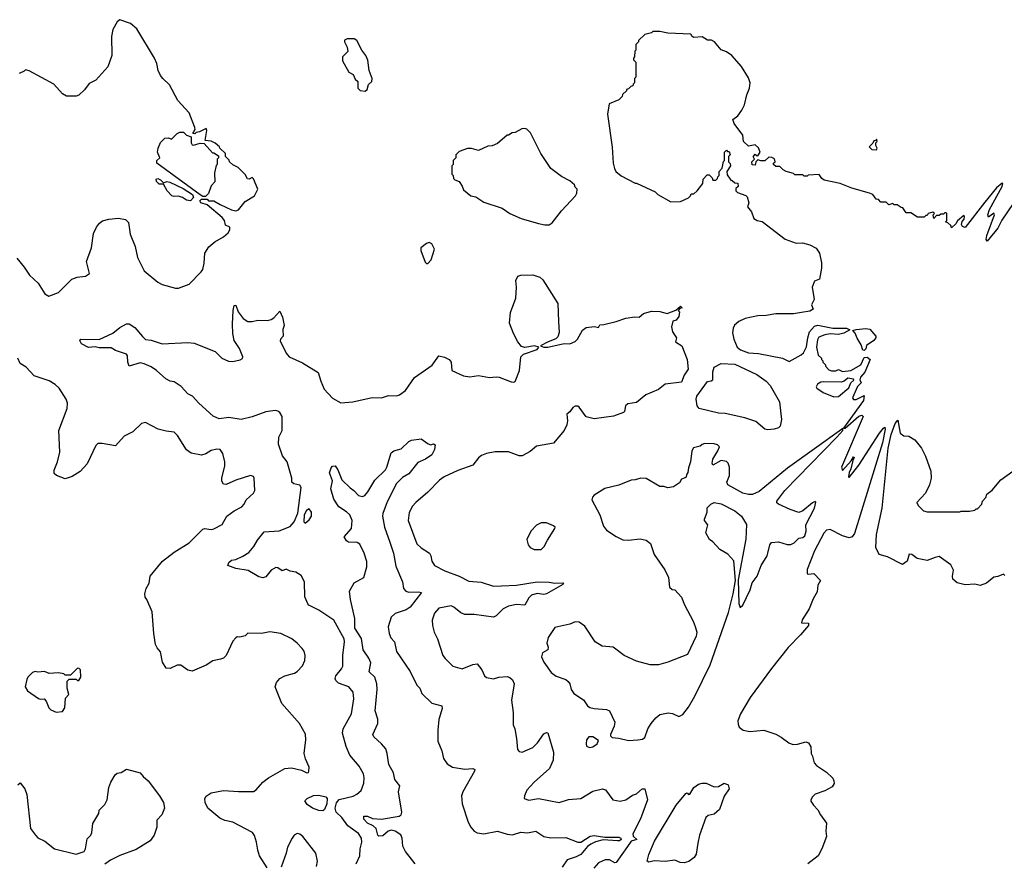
# Model space of a CAD drawing. Extents: x 2220333 to 2384341, y 721037 to 894043.
# Tile 271 of 325: x 2330491 to 2337711, y 823469 to 829658. Entities that reach past the tile are written whole.
import ezdxf

# ---------------------------------------------------------------- set-up
doc = ezdxf.new("R2010")
doc.units = 0

msp = doc.modelspace()

# ---------------------------------------------------------------- linework, layer by layer
at = {"layer": '0CON10XD'}
for points in [[(2330469.3, 827909.3), (2330525, 827842), (2330563.6, 827783.6), (2330626, 827725), (2330675, 827646.7), (2330705, 827628.8), (2330775, 827657.5), (2330872.5, 827755), (2330911.7, 827768.3), (2330975, 827776.7), (2331002.5, 827795), (2330982.2, 827885), (2331016.9, 827985), (2331031.5, 828088.5), (2331053.3, 828135), (2331075.3, 828164.7), (2331098.7, 828181.3), (2331144.6, 828194.6), (2331215, 828202.1), (2331268.3, 828191.7), (2331289.2, 828169.2), (2331300.8, 828085), (2331339.1, 827995), (2331355, 827914), (2331405, 827814.2), (2331505, 827731.2), (2331535, 827716.2), (2331635, 827687.5), (2331655, 827687.5), (2331735, 827716.7), (2331822.7, 827807.3), (2331834.1, 827825.9), (2331845, 827872.5), (2331850, 827945), (2331877.5, 827992.5), (2331921.2, 828028.8), (2331986.2, 828065), (2332020, 828095), (2332032.5, 828115), (2332032.5, 828135), (2332001.2, 828151.2), (2331992.5, 828185), (2331975, 828207.5), (2331865, 828300), (2331820, 828315), (2331811.7, 828328.3), (2331825, 828340), (2331865, 828340), (2331875, 828330), (2331915, 828330), (2331960.7, 828300.7), (2332045, 828262.5), (2332075, 828254.4), (2332095, 828262), (2332145.8, 828324.2), (2332213.6, 828366.4), (2332236.7, 828415), (2332205, 828490), (2332195, 828500), (2332175, 828487.5), (2332160.7, 828490.7), (2332145, 828522.5), (2332093, 828573), (2332053, 828593), (2332030, 828615), (2332028.3, 828628.3), (2332000, 828655), (2332000, 828675), (2331960, 828715), (2331957.5, 828725), (2331925, 828752.5), (2331895, 828767.5), (2331851.7, 828771.7), (2331863.8, 828845), (2331859.3, 828859.3), (2331810, 828835), (2331785, 828830), (2331775, 828820), (2331761.7, 828821.7), (2331777, 828853), (2331776.4, 828866.4), (2331733.8, 828975), (2331651.2, 829065), (2331590.5, 829180.5), (2331540, 829225), (2331525, 829247.5), (2331506.7, 829285), (2331496.2, 829335), (2331480, 829375), (2331349.7, 829589.7), (2331305, 829630), (2331225, 829657.5), (2331205, 829642.5), (2331174.2, 829585.8), (2331164, 829535), (2331165.9, 829394.1), (2331137.7, 829312.3), (2331048.8, 829215), (2331000.5, 829189.5), (2330967.7, 829142.3), (2330925, 829103.3), (2330905, 829097.5), (2330835, 829097.5), (2330805, 829112.5), (2330742.5, 829185), (2330561.7, 829281.7), (2330535, 829290), (2330525, 829280), (2330486.2, 829263.8)], [(2337819, 828371), (2337694.2, 828185.8), (2337665, 828128), (2337585, 828033.8), (2337577.5, 828045), (2337582.5, 828075), (2337640, 828225), (2337635, 828237.5), (2337595, 828210), (2337590, 828225), (2337604, 828265), (2337696.2, 828435), (2337700, 828455), (2337695, 828457.5), (2337655, 828423.8), (2337569.8, 828320.2), (2337425, 828133.3), (2337405, 828140), (2337396.7, 828155), (2337403, 828177), (2337417.5, 828195), (2337420, 828215), (2337415, 828220), (2337367, 828183), (2337355, 828160), (2337325, 828130), (2337318.3, 828148.3), (2337298.3, 828168.3), (2337280, 828175), (2337290, 828185), (2337290, 828235), (2337285, 828240), (2337275, 828240), (2337265, 828230), (2337245, 828230), (2337235, 828220), (2337215, 828220), (2337195, 828200), (2337190, 828225), (2337200, 828235), (2337186.7, 828246.7), (2337153.9, 828236.1), (2337145, 828220), (2337135, 828220), (2337125, 828210), (2337075, 828210), (2337025, 828240), (2336991.7, 828241.7), (2336968.3, 828278.3), (2336955, 828280), (2336925, 828300), (2336905, 828300), (2336895, 828310), (2336865, 828300), (2336845, 828320), (2336805, 828320), (2336788.3, 828338.3), (2336771.7, 828341.7), (2336747.5, 828375), (2336722.5, 828385), (2336592.9, 828422.9), (2336507.5, 828455), (2336390.5, 828480.5), (2336373.6, 828493.6), (2336355, 828522.5), (2336272.5, 828517.5), (2336265, 828510), (2336245, 828510), (2336235, 828520), (2336175, 828520), (2336165, 828530), (2336113, 828543), (2336090, 828555), (2336065, 828580), (2336035, 828580), (2336020, 828595), (2336020, 828605), (2336030, 828615), (2336027, 828637), (2336007, 828647), (2335985, 828650), (2335955, 828622.5), (2335925, 828622.5), (2335905, 828630), (2335890, 828615), (2335885, 828590), (2335863, 828593), (2335860, 828615), (2335880, 828635), (2335870, 828655), (2335875, 828660), (2335885, 828670), (2335891.7, 828661.7), (2335905, 828660), (2335920, 828685), (2335908.3, 828718.3), (2335885, 828740), (2335835, 828730), (2335800, 828765), (2335795, 828810), (2335730, 828895), (2335720, 828925), (2335758.3, 828951.7), (2335787, 828993), (2335806.4, 829033.6), (2335823.6, 829106.4), (2335842.5, 829155), (2335846.7, 829195), (2335835, 829230), (2335784.1, 829314.1), (2335713.3, 829395), (2335675, 829422.5), (2335635, 829437.5), (2335585.9, 829495.9), (2335565, 829507.5), (2335535, 829507.5), (2335495, 829532.5), (2335435, 829527.5), (2335423.6, 829533.6), (2335411.7, 829551.7), (2335245, 829557.5), (2335185, 829570), (2335135, 829570), (2335125, 829560), (2335075, 829550), (2335030, 829505), (2335030, 829495), (2335010, 829475), (2335010, 829435), (2335003, 829427), (2335000, 829385), (2334992.5, 829375), (2334993, 829363), (2335010, 829345), (2335010, 829235), (2335000, 829225), (2335000, 829195), (2334990, 829185), (2334988.3, 829171.7), (2334971.7, 829168.3), (2334955, 829150), (2334940, 829145), (2334940, 829135), (2334911.7, 829108.3), (2334910, 829095), (2334885, 829070), (2334815, 829040), (2334802.5, 828965), (2334836.4, 828723.6), (2334843.3, 828605), (2334852.5, 828565), (2334863.6, 828543.6), (2334903, 828513), (2335005, 828457.5), (2335015, 828457.5), (2335150, 828395), (2335170, 828375), (2335265, 828322.5), (2335337, 828323), (2335395, 828350), (2335410, 828365), (2335415, 828380), (2335435, 828380), (2335458.3, 828401.7), (2335500, 828455), (2335503, 828487), (2335531.7, 828518.3), (2335548.3, 828518.3), (2335568.3, 828498.3), (2335575, 828480), (2335595, 828480), (2335608.3, 828491.7), (2335610, 828505), (2335620, 828515), (2335620, 828545), (2335641.7, 828568.3), (2335653, 828617), (2335660, 828625), (2335660, 828685), (2335675, 828700), (2335681.7, 828691.7), (2335695, 828690), (2335700, 828665), (2335690, 828655), (2335690, 828615), (2335701.7, 828601.7), (2335702.5, 828585), (2335677.5, 828545), (2335678.3, 828518.3), (2335705, 828480), (2335717, 828477), (2335735, 828460), (2335758.3, 828458.3), (2335760, 828435), (2335741.7, 828418.3), (2335741.7, 828401.7), (2335755, 828390), (2335817, 828367), (2335827, 828357), (2335837.5, 828315), (2335827.5, 828285), (2335857, 828247), (2335875, 828200), (2335900, 828185), (2335936.1, 828176.1), (2336105, 828047.5), (2336185, 828018.8), (2336230.7, 828020.7), (2336285, 828006.7), (2336331.7, 827981.7), (2336356.7, 827945), (2336370, 827875), (2336370, 827835), (2336356.7, 827755), (2336320.7, 827739.3), (2336302.5, 827695), (2336316.7, 827605), (2336297.5, 827565), (2336310, 827535), (2336285, 827518.8), (2336225, 827508.8), (2336165, 827498.8), (2336035, 827498.8), (2335965, 827486.7), (2335905, 827486.2), (2335810, 827465), (2335765, 827442.5), (2335733.9, 827416.1), (2335723.8, 827395), (2335718.8, 827361.2), (2335727.1, 827315), (2335752.9, 827255), (2335776.3, 827236.3), (2335835.6, 827214.4), (2335908, 827208), (2336085, 827174), (2336135, 827150), (2336221.7, 827198.3), (2336238.6, 827215), (2336261.5, 827258.5), (2336270, 827325), (2336282.3, 827367.7), (2336320.3, 827409.7), (2336345, 827415.7), (2336455, 827396), (2336555, 827395.8), (2336578.3, 827381.7), (2336535, 827357.5), (2336495, 827347.5), (2336435, 827353.3), (2336395, 827346.7), (2336350.7, 827329.3), (2336341.7, 827308.3), (2336333.8, 827255), (2336346.7, 827196.7), (2336370, 827175), (2336370, 827165), (2336380, 827155), (2336380, 827145), (2336400, 827125), (2336400, 827115), (2336425, 827090), (2336445, 827082.5), (2336475, 827082.5), (2336495, 827092.5), (2336525, 827077.5), (2336585, 827083.8), (2336660, 827125), (2336685, 827180), (2336705, 827182.5), (2336726.7, 827165), (2336688.3, 827071.7), (2336657.5, 827035), (2336652.5, 827015), (2336662.5, 826995), (2336633.9, 826966.1), (2336597.5, 826885), (2336605, 826872.5), (2336625, 826872.5), (2336685, 826900), (2336680, 826865), (2336531.7, 826661.7), (2336545, 826662.5), (2336645, 826748.8), (2336666.7, 826756.7), (2336676.2, 826746.2), (2336517.5, 826375), (2336525, 826350), (2336588.3, 826421.7), (2336605, 826450), (2336610, 826445), (2336600, 826425), (2336586.4, 826363.6), (2336573.3, 826335), (2336570, 826305), (2336575, 826300), (2336645, 826390), (2336795.8, 826625), (2336825, 826662.5), (2336835, 826667.5), (2336838.8, 826655), (2336817.5, 826552.5), (2336612.1, 825887.9), (2336596.5, 825863.5), (2336575, 825857.6), (2336525, 825872.2), (2336435, 825917.4), (2336407.8, 825912.2), (2336388.2, 825891.8), (2336318.4, 825761.6), (2336264.6, 825624.6), (2336265, 825593.8), (2336275, 825590), (2336315.9, 825595.9), (2336362.5, 825545), (2336345, 825510), (2336339.5, 825460.5), (2336310.5, 825409.5), (2336279.4, 825335), (2336228, 825255), (2336225, 825232.5), (2336275, 825230), (2336275.6, 825215), (2336217.5, 825145), (2336126.9, 825053.1), (2336005, 824899), (2335848.7, 824685), (2335776.5, 824565)], [(2333025, 829132.5), (2333040, 829145), (2333048.3, 829181.7), (2333072.5, 829205), (2333076.2, 829225), (2333053.6, 829283.6), (2333045, 829360), (2333030, 829395), (2333000, 829435), (2332962.5, 829505), (2332945, 829516.7), (2332893.6, 829516.4), (2332873.6, 829506.4), (2332872.5, 829495), (2332892.5, 829455), (2332897.5, 829425), (2332858.8, 829385), (2332859.2, 829355), (2332905, 829273.3), (2332937.5, 829255), (2332951.7, 829221.7), (2332970, 829205), (2332970, 829155), (2332988.3, 829138.3), (2333025, 829132.5)], [(2331855, 828360), (2331835, 828360), (2331815, 828372.5), (2331498, 828605), (2331496.2, 828623.8), (2331520, 828645), (2331502.5, 828685), (2331507.5, 828715), (2331523.9, 828756.1), (2331555, 828787.5), (2331581.7, 828791.7), (2331605, 828780), (2331645, 828822.5), (2331665, 828832.5), (2331691.7, 828831.7), (2331715, 828810), (2331748.3, 828798.3), (2331747.5, 828755), (2331755, 828740), (2331765, 828737.5), (2331815, 828752.5), (2331845, 828750), (2331905, 828680), (2331915, 828680), (2331948.3, 828658.3), (2331950, 828645), (2331940, 828635), (2331940, 828595), (2331933, 828587), (2331920, 828535), (2331921.7, 828468.3), (2331895, 828440), (2331876.7, 828383.3), (2331855, 828360)], [(2334341.7, 828151.7), (2334375, 828153.3), (2334395, 828167.5), (2334463.8, 828255), (2334567.5, 828365), (2334577.5, 828385), (2334580, 828415), (2334565, 828430), (2334560, 828445), (2334526.1, 828476.1), (2334465, 828506.7), (2334386.1, 828566.1), (2334313.3, 828675), (2334237, 828827), (2334210, 828855), (2334195, 828860), (2334173, 828857), (2334125, 828830), (2334103, 828827), (2334075, 828810), (2334065, 828810), (2333995, 828750), (2333957, 828733), (2333925, 828730), (2333855, 828697.5), (2333805, 828712.5), (2333775, 828712.5), (2333715, 828690), (2333690, 828665), (2333690, 828645), (2333670, 828625), (2333670, 828595), (2333660, 828585), (2333660, 828525), (2333670, 828515), (2333671.7, 828491.7), (2333681.7, 828481.7), (2333715, 828470), (2333736.7, 828436.7), (2333745, 828410), (2333800, 828365), (2333835, 828357.5), (2333895, 828320), (2334030, 828275), (2334086.4, 828236.4), (2334168.3, 828198.3), (2334295, 828163.3), (2334341.7, 828151.7)], [(2336775, 828704), (2336780, 828715), (2336770, 828735), (2336770, 828755), (2336780, 828765), (2336775, 828780), (2336768.3, 828771.7), (2336755, 828770), (2336748.3, 828751.7), (2336720, 828725), (2336740, 828705), (2336775, 828704)], [(2331745, 828330), (2331715, 828333.3), (2331685, 828352.5), (2331655, 828362.5), (2331625, 828360), (2331606.4, 828366.4), (2331573.2, 828403.2), (2331545, 828450), (2331515, 828450), (2331495, 828470), (2331491.7, 828488.3), (2331505, 828492.5), (2331525, 828482.5), (2331545, 828460), (2331570.5, 828469.5), (2331592.5, 828465), (2331689.4, 828419.4), (2331757.5, 828375), (2331767, 828353), (2331745, 828330)], [(2333485, 827870), (2333507.5, 827895), (2333532.5, 827975), (2333513, 828013), (2333495, 828022.5), (2333473.9, 828016.1), (2333432.5, 827985), (2333433.3, 827965), (2333465, 827880), (2333475, 827870), (2333485, 827870)], [(2332958.2, 823465), (2332986, 823525), (2332988, 823575), (2333000.8, 823625), (2332998.2, 823655), (2332975, 823687.8), (2332897.5, 823745), (2332854.6, 823805), (2332811.6, 823845), (2332803.6, 823875), (2332815, 823913.6), (2332835, 823938.2), (2332937, 823963), (2332963.6, 823976.4), (2332995.5, 824004.5), (2333015, 824057.5), (2333017.5, 824097.5), (2333011.4, 824125), (2332981.2, 824181.2), (2332912.8, 824262.8), (2332885.6, 824325.6), (2332857.6, 824425), (2332864.1, 824455.9), (2332925.4, 824565), (2332941.1, 824675), (2332936.9, 824725), (2332905, 824764.3), (2332830.2, 824790.2), (2332810.7, 824809.3), (2332805.8, 824825), (2332810, 824845), (2332851.9, 824895), (2332860, 824915), (2332860.4, 824995), (2332873.4, 825093.4), (2332870.5, 825115), (2332795, 825253.5), (2332685, 825326.5), (2332612.7, 825362.7), (2332603.4, 825373.4), (2332582.9, 825425), (2332580, 825535), (2332555, 825581.2), (2332515, 825605.8), (2332475, 825612), (2332445, 825626), (2332415, 825616), (2332385, 825638), (2332368.8, 825638.8), (2332335, 825620), (2332295, 825571.2), (2332275, 825563.8), (2332245, 825571.2), (2332167, 825617), (2332075, 825633.1), (2332017.5, 825655), (2332023.8, 825675), (2332045, 825693.8), (2332075, 825698.6), (2332128.7, 825721.3), (2332171.3, 825748.7), (2332207.7, 825792.3), (2332235, 825838.8), (2332285, 825900), (2332395, 825908.1), (2332475, 825939.4), (2332503.8, 825975), (2332531.3, 826038.7), (2332555, 826226), (2332545, 826243.6), (2332502.6, 826252.6), (2332487.5, 826265), (2332486.7, 826295), (2332452.2, 826415), (2332417.6, 826457.6), (2332388.9, 826545), (2332390.5, 826595), (2332416.5, 826645), (2332415, 826747.5), (2332398, 826775), (2332385, 826785.6), (2332365, 826790.6), (2332295, 826780.9), (2332196.2, 826743.8), (2332115, 826725.9), (2332025, 826738.8), (2331955, 826728.9), (2331909.2, 826749.2), (2331804.2, 826844.2), (2331759.5, 826895), (2331723.7, 826913.7), (2331676.1, 826966.1), (2331625, 827001.9), (2331595, 827006.5), (2331563.4, 827023.4), (2331495.5, 827085), (2331455, 827111.8), (2331405, 827134.4), (2331375, 827139.6), (2331295, 827116.7), (2331284.2, 827145), (2331282.7, 827192.7), (2331273.3, 827205), (2331195, 827231.4), (2331161.4, 827251.4), (2331075, 827250.6), (2331045, 827257.5), (2330995, 827254.2), (2330945, 827280), (2330933.3, 827305), (2330940, 827315), (2331075, 827311.4), (2331175, 827358.6), (2331225, 827400), (2331275, 827427.5), (2331295, 827426.7), (2331335, 827400), (2331392.7, 827332.7), (2331415, 827311.2), (2331455, 827306.2), (2331535, 827280.8), (2331725, 827290), (2331770, 827285), (2331923.6, 827223.6), (2331974.5, 827174.5), (2332023, 827153), (2332055, 827150), (2332107.3, 827162.7), (2332125, 827172.5), (2332126.7, 827185), (2332102.5, 827245), (2332064.6, 827304.6), (2332054.4, 827355), (2332050.6, 827425), (2332056, 827525), (2332065, 827560), (2332075, 827562.5), (2332093.8, 827515), (2332130, 827465), (2332165, 827443.8), (2332196.1, 827443.9), (2332236.4, 827453.6), (2332305, 827451.2), (2332335, 827458.8), (2332355, 827470), (2332398.3, 827518.3), (2332418.8, 827475), (2332430, 827415), (2332421.2, 827385), (2332422.5, 827335), (2332403.8, 827315), (2332401.7, 827301.7), (2332445, 827212.5), (2332467.5, 827185), (2332565, 827140.6), (2332679.7, 827069.7), (2332698.6, 827005), (2332725, 826948), (2332785, 826882.5), (2332846.4, 826846.4), (2332935, 826853.8), (2333075, 826886), (2333145, 826884.2), (2333195, 826902), (2333255, 826899.2), (2333276.7, 826905), (2333321.3, 826938.7), (2333386.4, 827033.6), (2333516.5, 827123.5), (2333565, 827192.5), (2333606.7, 827183.3), (2333640.9, 827165), (2333656.4, 827145), (2333660, 827085), (2333746.7, 827045), (2333792.7, 827037.3), (2333855, 827047.5), (2333937, 827033), (2333985, 827038.8), (2334007.5, 827035), (2334095, 827000), (2334115, 826998), (2334125, 827004), (2334155.7, 827085), (2334165.8, 827185), (2334186, 827205), (2334285, 827238.8), (2334299.2, 827255), (2334265.2, 827265.2), (2334195, 827253.8), (2334170.2, 827260.2), (2334143.8, 827293.8), (2334111.5, 827355), (2334082.3, 827432.3), (2334090.1, 827509.9), (2334128.8, 827615), (2334134.8, 827695), (2334130, 827745), (2334143.9, 827775), (2334165, 827784), (2334255, 827786.8), (2334305, 827769.3), (2334328.3, 827748.3), (2334437.2, 827575), (2334442.7, 827442.7), (2334446.4, 827363.6), (2334438.2, 827331.8), (2334422.7, 827317.3), (2334365.6, 827295), (2334311.2, 827265), (2334334.7, 827254.7), (2334365, 827255.4), (2334485, 827282.5), (2334525, 827280), (2334565, 827297.5), (2334582.5, 827315), (2334619.4, 827380.6), (2334645, 827400.8), (2334706.7, 827406.7), (2334735, 827400), (2334745, 827420), (2334775, 827421.2), (2334865, 827443.1), (2334935, 827469.2), (2335002, 827478), (2335035, 827476.2), (2335065, 827502.5), (2335125, 827518.8), (2335185, 827516.2), (2335238.3, 827501.7), (2335302.5, 827527.5), (2335336.7, 827556.7), (2335350, 827545), (2335331.7, 827538.3), (2335320, 827525), (2335330, 827515), (2335325, 827480), (2335305, 827452.5), (2335280, 827445), (2335270, 827405), (2335278.3, 827368.3), (2335307.5, 827325), (2335300, 827295), (2335345.8, 827265.8), (2335386.2, 827163.8), (2335393.3, 827095), (2335365, 827050), (2335345, 826997.5), (2335225, 826982.9), (2335176, 826945), (2335083.8, 826906.2), (2335015, 826848.6), (2334950.5, 826839.5), (2334933.3, 826825), (2334927, 826783), (2334920, 826775), (2334845, 826748.5), (2334705, 826728.9), (2334645.6, 826745.6), (2334595, 826816), (2334585, 826823.8), (2334565, 826823.8), (2334547.3, 826812.7), (2334525, 826780), (2334502.5, 826765), (2334508.8, 826715), (2334503.3, 826685), (2334483.8, 826645), (2334405, 826551.2), (2334281.3, 826528.7), (2334235, 826490), (2334175, 826458), (2334155, 826459.2), (2334075, 826488.6), (2333977.5, 826487.5), (2333914.3, 826475.7), (2333878.8, 826461.2), (2333855, 826443.3), (2333815, 826388.8), (2333705, 826350.8), (2333605, 826304.3), (2333569.8, 826280.2), (2333485, 826192), (2333395, 826116.2), (2333370.9, 826089.1), (2333348.3, 826041.7), (2333340.6, 825985), (2333403.8, 825813.8), (2333435, 825782.5), (2333496.2, 825745), (2333506, 825725), (2333512.5, 825685), (2333533.4, 825653.4), (2333608.8, 825615), (2333715, 825576.1), (2333785, 825539.1), (2333875, 825530.9), (2333965, 825501.4), (2334025.5, 825504.5), (2334135, 825509.1), (2334285, 825533.3), (2334375, 825531.8), (2334415.8, 825524.2), (2334475, 825528), (2334480, 825525), (2334475, 825513.8), (2334353.9, 825446.1), (2334335, 825442.1), (2334285, 825447.7), (2334245, 825436.7), (2334225, 825416.2), (2334195, 825362.9), (2334135, 825368.8), (2334076.2, 825355), (2334037.5, 825335), (2333985, 825285.8), (2333965, 825276), (2333825, 825293.8), (2333755, 825294.5), (2333725, 825307.5), (2333675, 825349.4), (2333655, 825357.1), (2333565, 825341.4), (2333533.1, 825305), (2333516.6, 825253.4), (2333517.8, 825215), (2333530.6, 825165), (2333555.8, 825115.8), (2333594.2, 824995), (2333610.7, 824970.7), (2333666.7, 824915), (2333735, 824897.1), (2333815, 824928), (2333845, 824933.3), (2333879.7, 824889.7), (2333898.8, 824845), (2333915, 824832.5), (2333965, 824823.1), (2334005, 824834.3), (2334065, 824839.2), (2334085, 824832), (2334104.3, 824814.3), (2334117.1, 824785), (2334096.9, 824665), (2334110.8, 824575), (2334108.8, 824485), (2334122, 824455), (2334135.5, 824385.5), (2334142, 824305), (2334155, 824290), (2334175, 824285.8), (2334255, 824319.5), (2334287.6, 824352.4), (2334335, 824418.8), (2334355, 824430), (2334365, 824427.5), (2334405.7, 824284.3), (2334402.9, 824225), (2334377.1, 824165), (2334262.9, 824065), (2334211.2, 824005), (2334192.5, 823965), (2334190, 823945), (2334223.9, 823933.9), (2334295, 823944), (2334446.1, 823916.1), (2334515, 823936.9), (2334605, 823944.4), (2334695, 823999.4), (2334765, 824015.8), (2334788.1, 824008.1), (2334841.2, 823935), (2334895, 823926.5), (2334935, 823934.4), (2334985, 823968.6), (2335015, 823979.2), (2335055, 824016.2), (2335075, 824016.7), (2335093.8, 823935), (2335043.3, 823795), (2334987.5, 823685), (2334989.2, 823669.2), (2335015.6, 823645), (2334975, 823632.7), (2334947.8, 823592.2), (2334865, 823475.7), (2334855, 823472), (2334815.5, 823495.5), (2334785, 823494.4), (2334735, 823471.9), (2334700.6, 823435)], [(2336685, 827230), (2336673.9, 827233.9), (2336662.5, 827272.5), (2336632.3, 827322.3), (2336618.3, 827358.3), (2336601.7, 827378.3), (2336625, 827386), (2336695, 827392), (2336725, 827387.5), (2336770, 827335), (2336770, 827325), (2336755, 827303.3), (2336701.2, 827268.8), (2336695, 827242.5), (2336685, 827230)], [(2332305, 823436.7), (2332250.6, 823525), (2332237, 823567), (2332228.5, 823625), (2332213.3, 823673.3), (2332199.4, 823695), (2332055, 823770.6), (2331995, 823783.1), (2331960, 823800), (2331870.6, 823875), (2331851.9, 823915), (2331849.4, 823945), (2331857.9, 823962.1), (2331894.5, 823985.5), (2331985, 824004.2), (2332095, 823995.7), (2332205, 823997.1), (2332225, 824008.6), (2332274.6, 824065.4), (2332315, 824095.7), (2332435, 824164.4), (2332485, 824168.9), (2332557, 824153), (2332597, 824133), (2332610, 824135), (2332612.5, 824145), (2332613.3, 824175), (2332585.9, 824235.9), (2332576.1, 824276.1), (2332588.8, 824375), (2332586, 824416), (2332543.3, 824495), (2332412.4, 824642.4), (2332365.8, 824765), (2332374.2, 824795), (2332400, 824825), (2332435, 824844.3), (2332506.7, 824865), (2332525, 824876.2), (2332565, 824918.8), (2332581.7, 824958.3), (2332584, 824995), (2332576.2, 825025), (2332563.3, 825045), (2332526.7, 825085), (2332486.7, 825115), (2332405.6, 825155.6), (2332325, 825168), (2332265, 825156.2), (2332165, 825158.8), (2332145, 825137.5), (2332105, 825127.5), (2332085, 825130), (2332075, 825122.5), (2332055, 825100), (2332005.4, 824994.6), (2331985, 824974.2), (2331965, 824965.8), (2331907.5, 824955), (2331857.9, 824922.1), (2331755, 824878.8), (2331725, 824886.2), (2331673, 824923), (2331645, 824922.5), (2331595, 824897.5), (2331565, 824900), (2331538.8, 824945), (2331525, 825020), (2331499.3, 825049.3), (2331486.7, 825075), (2331474.2, 825154.2), (2331462, 825315), (2331423.8, 825403.8), (2331410.5, 825420.5), (2331408.8, 825445), (2331418.8, 825485), (2331440, 825525), (2331448.6, 825575), (2331538.1, 825685), (2331625, 825752.5), (2331735, 825820), (2331835, 825920.8), (2331845.8, 825925.8), (2331895, 825919.2), (2331915, 825922.9), (2331976.7, 825955), (2332010, 826015), (2332064.8, 826055.2), (2332120.6, 826085), (2332138, 826105), (2332152, 826135), (2332206, 826185), (2332216.2, 826205), (2332210, 826295), (2332205, 826307.5), (2332183, 826313), (2332075, 826280), (2332005, 826247.5), (2331985, 826250), (2331973.6, 826273.6), (2331973.6, 826293.6), (2331996.2, 826385), (2331996.2, 826415), (2331981.2, 826475), (2331962.5, 826505), (2331937.5, 826507.5), (2331895, 826497.8), (2331856.7, 826473.3), (2331825, 826462.5), (2331748.6, 826478.6), (2331715, 826501.4), (2331648, 826608), (2331625, 826632), (2331565, 826638.6), (2331507.5, 826655), (2331415, 826703.3), (2331385, 826696), (2331322, 826635), (2331257, 826603), (2331195, 826531.4), (2331095, 826548.6), (2331065, 826548), (2331048.8, 826535), (2330985, 826398.8), (2330935, 826344), (2330875, 826307.5), (2330825, 826288.6), (2330760, 826315), (2330745, 826330), (2330743.6, 826353.6), (2330767.5, 826415), (2330785.7, 826485), (2330778.9, 826645), (2330840.6, 826805), (2330842.9, 826845), (2330833.2, 826873.2), (2330781.2, 826955), (2330752.5, 826982.5), (2330707.3, 827007.3), (2330596.7, 827045), (2330537.8, 827107.8), (2330495, 827136.7), (2330477.1, 827175)], [(2335975, 826649.4), (2335955, 826653.1), (2335889.4, 826709.4), (2335807.8, 826737.8), (2335665, 826769.2), (2335615, 826771.5), (2335475, 826806.1), (2335458.6, 826825), (2335451.9, 826875), (2335455.8, 826895), (2335535, 827004.1), (2335562.3, 827007.7), (2335574.1, 827015.9), (2335575, 827073.3), (2335585, 827108.3), (2335635, 827134.8), (2335735, 827129.9), (2335896.1, 827055), (2335965, 827005.4), (2335993.8, 826975), (2336062, 826855), (2336072.9, 826767.1), (2336078.5, 826725), (2336067.6, 826675), (2336056.7, 826663.3), (2336025, 826654.9), (2335975, 826649.4)], [(2336460.7, 826890.7), (2336495, 826894.2), (2336571.7, 826958.3), (2336586.4, 826993.6), (2336607, 827013), (2336605, 827020), (2336565, 827027.5), (2336537.5, 827005), (2336515, 826998.8), (2336385, 827000), (2336365, 826997.5), (2336342.5, 826985), (2336332.5, 826965), (2336337.5, 826955), (2336383, 826923), (2336460.7, 826890.7)], [(2337715, 825580), (2337705, 825590), (2337665, 825572.5), (2337635, 825567.5), (2337580, 825525), (2337535, 825506.7), (2337495, 825516), (2337425, 825512), (2337365, 825528), (2337335, 825554), (2337330.8, 825575), (2337338.6, 825618.6), (2337320, 825660), (2337235, 825718.8), (2337203.6, 825713.6), (2337145, 825690), (2337072.5, 825705), (2337033.6, 825733.6), (2337015, 825737.5), (2336998.5, 825685), (2336965, 825661.1), (2336855, 825717.1), (2336795, 825735.5), (2336768.9, 825785), (2336775, 825881.2), (2336816.4, 826075), (2336859.6, 826515), (2336880.6, 826615), (2336910, 826695), (2336930, 826720), (2336948.8, 826625), (2336975, 826606.2), (2337012, 826602), (2337055, 826576.7), (2337103.8, 826515), (2337133.8, 826455), (2337172, 826345), (2337174, 826295), (2337163.9, 826246.1), (2337133.8, 826185), (2337070, 826115), (2337080, 826095), (2337120, 826055), (2337145, 826047.5), (2337385, 826047.5), (2337395, 826052.5), (2337455, 826052.5), (2337495, 826060), (2337505, 826070), (2337515, 826070), (2337547, 826103), (2337552.5, 826125), (2337577, 826153), (2337583.6, 826176.4), (2337623, 826207), (2337687, 826283), (2337773, 826347)], [(2334955, 824369.2), (2335025, 824374.2), (2335059.5, 824380.5), (2335075, 824393.3), (2335098.1, 824455), (2335121.9, 824495), (2335155, 824537.5), (2335185, 824560.8), (2335247.3, 824572.7), (2335277.4, 824567.4), (2335325, 824547.5), (2335355, 824560.9), (2335395, 824613.8), (2335441, 824695), (2335555.2, 824925), (2335689.6, 825310.4), (2335723.3, 825445), (2335740, 825545), (2335728.3, 825688.3), (2335685, 825737.5), (2335625, 825772.5), (2335575, 825827.5), (2335550, 825845), (2335523, 825893), (2335537, 825953), (2335513.9, 825983.9), (2335512.5, 825995), (2335532.5, 826045), (2335533, 826077), (2335560, 826105), (2335583.9, 826116.1), (2335635, 826105.4), (2335735, 826054.8), (2335785.2, 826015), (2335819.8, 825955), (2335815, 825846.2), (2335760.3, 825549.7), (2335764.4, 825375), (2335775, 825346.7), (2335795, 825363.3), (2335846.9, 825475), (2335862.6, 825527.4), (2335898, 825575), (2335928, 825655), (2335972, 825725), (2335978, 825745), (2335991.2, 825805), (2336005, 825823.3), (2336055, 825828.1), (2336118, 825808), (2336145, 825807.7), (2336170.8, 825819.2), (2336205, 825853.7), (2336235, 825859), (2336248.8, 825871.2), (2336259.7, 825905), (2336255, 825952.9), (2336319.1, 826075), (2336329.4, 826119.4), (2336325, 826123.8), (2336305, 826114.5), (2336234.5, 826055), (2336205, 826043.1), (2336140, 826065), (2336055, 826103.9), (2336044.1, 826114.1), (2336042.3, 826125), (2336102, 826205), (2336483.3, 826595), (2336527.5, 826645), (2336528.3, 826658.3), (2336518.3, 826651.7), (2336121.7, 826368.3), (2335915, 826197.8), (2335865.6, 826175), (2335835, 826174.2), (2335794.5, 826185), (2335683.8, 826245), (2335677.5, 826265), (2335696.4, 826313.6), (2335696.7, 826375), (2335687.5, 826405), (2335675, 826417.5), (2335635, 826423.3), (2335575, 826390), (2335570, 826405), (2335573.8, 826435), (2335611.2, 826495), (2335622.5, 826525), (2335609.3, 826539.3), (2335583, 826547), (2335515, 826548.8), (2335495, 826542.5), (2335481.7, 826528.3), (2335432.3, 826517.7), (2335420, 826495), (2335411.2, 826415), (2335395, 826370), (2335390, 826335), (2335382.5, 826325), (2335375, 826300), (2335345, 826287.5), (2335329.5, 826260.5), (2335285, 826230), (2335245, 826222.5), (2335215, 826232.5), (2335185, 826233.3), (2335085, 826291.2), (2335045, 826293.8), (2335005, 826281.2), (2334975, 826280), (2334885, 826243.8), (2334782.3, 826217.7), (2334705, 826170), (2334692.5, 826155), (2334686.7, 826135), (2334746.2, 826025), (2334772.3, 825942.3), (2334795, 825913.3), (2334865, 825866.7), (2334915, 825843.3), (2334955, 825840), (2335040.7, 825850.7), (2335085, 825840), (2335115.8, 825815.8), (2335144.4, 825734.4), (2335222.5, 825622.5), (2335250, 825565), (2335256.2, 825495), (2335275, 825477.5), (2335296.2, 825476.2), (2335345, 825422.5), (2335366.1, 825366.1), (2335430, 825245), (2335443.9, 825206.1), (2335456, 825165), (2335452, 825135), (2335389.5, 825000.5), (2335245, 824944.2), (2335175, 824926), (2335115, 824926), (2335015, 824951.2), (2334925, 824993.3), (2334843.9, 825053.9), (2334763.2, 825063.2), (2334712, 825095), (2334635, 825208.8), (2334595, 825238), (2334565, 825241.2), (2334525, 825223.3), (2334415, 825198.8), (2334366.2, 825125), (2334357.5, 825085), (2334366.7, 825055), (2334363.3, 825035), (2334326.1, 825013.9), (2334318.8, 824985), (2334334.3, 824944.3), (2334388.3, 824868.3), (2334425, 824842), (2334495, 824818), (2334514.3, 824804.3), (2334525.8, 824785), (2334536, 824745), (2334555, 824714), (2334625, 824669.2), (2334654, 824625), (2334673.2, 824613.2), (2334705, 824604.2), (2334795, 824598), (2334816.8, 824586.8), (2334856.2, 824505), (2334851.2, 824475), (2334822.5, 824415), (2334822.5, 824405), (2334835, 824392.5), (2334885, 824388), (2334955, 824369.2)], [(2333391.2, 823465), (2333319.7, 823555), (2333299.7, 823595), (2333296.5, 823655), (2333285, 823677.5), (2333245.4, 823705), (2333215, 823713), (2333193.7, 823706.3), (2333155, 823671.8), (2333125, 823667.5), (2333116.5, 823676.5), (2333104.7, 823725), (2333083.4, 823743.4), (2333041.6, 823765), (2333015, 823794.5), (2333014.7, 823815.3), (2333041.1, 823815), (2333079.2, 823799.1), (2333145, 823794.2), (2333273.9, 823816.1), (2333288.1, 823825), (2333293.1, 823845), (2333269.3, 823995), (2333278.7, 824038.7), (2333242.6, 824085), (2333233.5, 824133.5), (2333198.5, 824195), (2333186.8, 824275), (2333175, 824308.6), (2333145, 824346.9), (2333088, 824398), (2333080.6, 824415), (2333118, 824495), (2333116.5, 824526.5), (2333097.4, 824587.4), (2333111.9, 824745), (2333110.4, 824785), (2333095, 824835.5), (2333053.5, 824875), (2333065, 824938.8), (2333050.8, 824975), (2333010.3, 825035), (2332997.4, 825117.4), (2332949.4, 825195), (2332949.1, 825265), (2332918.2, 825405), (2332910.8, 825465), (2332943, 825527), (2333014.4, 825565.6), (2333037.3, 825645), (2333036.6, 825683.4), (2333016.2, 825745), (2332985, 825810), (2332965, 825822.5), (2332902.5, 825825), (2332887.5, 825835), (2332870, 825865), (2332925.5, 825924.5), (2332928.9, 825985), (2332911.1, 826025), (2332887.8, 826047.7), (2332830.5, 826085), (2332795, 826140.8), (2332772.7, 826217.3), (2332785.8, 826275), (2332763, 826333), (2332775, 826371.2), (2332785, 826382), (2332805, 826386), (2332825, 826356.2), (2332852.8, 826282.8), (2332915, 826222.9), (2332940.8, 826205), (2332975, 826168.1), (2333005, 826160.6), (2333021.4, 826168.6), (2333044.6, 826195.4), (2333095, 826280), (2333172.9, 826355), (2333184.5, 826375.5), (2333215, 826480), (2333235, 826494.2), (2333289.7, 826510.3), (2333345, 826562.5), (2333365, 826573.3), (2333435, 826583.3), (2333486.4, 826546.4), (2333505, 826540), (2333525, 826547.5), (2333538.8, 826538.8), (2333534.2, 826505), (2333512.5, 826465), (2333468.1, 826435), (2333411.6, 826408.4), (2333345, 826327.1), (2333299.5, 826300.5), (2333253.5, 826256.5), (2333185, 826120), (2333154, 826036), (2333152.1, 826015), (2333165.6, 825934.4), (2333205.9, 825825.9), (2333233.1, 825745), (2333248.7, 825648.7), (2333299.2, 825535), (2333306.7, 825485), (2333322.5, 825465), (2333345, 825458), (2333415, 825460.8), (2333436.7, 825455), (2333355, 825348.2), (2333325, 825328.8), (2333245, 825302.1), (2333215, 825275.6), (2333192.9, 825205), (2333200.7, 825155), (2333213.6, 825123.6), (2333238.6, 825095), (2333255, 825023.8), (2333355.6, 824875.6), (2333403.3, 824775), (2333426.7, 824755), (2333440, 824715), (2333513.3, 824645), (2333586.7, 824625), (2333589.2, 824605), (2333565.6, 824525), (2333557.3, 824447.3), (2333557.5, 824365), (2333587.5, 824295), (2333598.9, 824238.9), (2333625, 824199.2), (2333665, 824174.4), (2333755, 824160.5), (2333814, 824164), (2333828.8, 824158.8), (2333826.2, 824145), (2333740.6, 823995), (2333730.8, 823965), (2333736, 823905), (2333780.3, 823770.3), (2333799.2, 823735), (2333825, 823706), (2333845, 823692.9), (2333895, 823684.6), (2333995, 823705.6), (2334065, 823683.3), (2334105, 823678.9), (2334165, 823697.5), (2334215, 823693.1), (2334275, 823705.6), (2334335, 823665.6), (2334385, 823655.7), (2334495, 823659.2), (2334584.6, 823624.6), (2334605, 823625.5), (2334675, 823667.7), (2334703.8, 823673.8), (2334781.7, 823661.7), (2334885, 823660.4), (2334900, 823655), (2334902.2, 823645), (2334888.8, 823635), (2334875, 823633.7), (2334769.3, 823640.7), (2334712.5, 823627.5), (2334679, 823611), (2334655, 823592.5), (2334605, 823534.5), (2334572.7, 823517.3), (2334504.7, 823495.3), (2334468.1, 823441.9)], [(2332585, 825964.2), (2332615, 825988), (2332630.8, 826015), (2332630, 826045), (2332615, 826070), (2332595, 826057.1), (2332577.9, 826025), (2332574.5, 825975), (2332585, 825964.2)], [(2334315, 825772.5), (2334337.4, 825792.6), (2334360.6, 825839.4), (2334416.2, 825925), (2334416.7, 825935), (2334406.1, 825946.1), (2334355, 825966.2), (2334315, 825966.2), (2334281.2, 825948.8), (2334238.8, 825905), (2334210, 825845), (2334220, 825805), (2334235, 825786.7), (2334265, 825772.5), (2334315, 825772.5)], [(2330758.3, 824578.3), (2330805, 824583.3), (2330821.2, 824608.8), (2330828.3, 824681.7), (2330851.7, 824708.3), (2330840, 824755), (2330840, 824805), (2330855, 824820), (2330905, 824820), (2330915, 824810), (2330925, 824810), (2330940, 824835), (2330938.3, 824888.3), (2330928.3, 824898.3), (2330915, 824900), (2330865, 824850), (2330825, 824850), (2330815, 824860), (2330775, 824867.5), (2330707, 824863), (2330673, 824877), (2330625, 824872.5), (2330605, 824877.5), (2330585, 824870), (2330550, 824835), (2330543, 824817), (2330532.5, 824765), (2330547.5, 824735), (2330628.3, 824678.3), (2330645, 824672.5), (2330670, 824675), (2330685, 824660), (2330705, 824610), (2330720, 824595), (2330758.3, 824578.3)], [(2335776.5, 824565), (2335758.2, 824515), (2335759.1, 824489.1), (2335768.3, 824468.3), (2335797.5, 824445), (2335845, 824435.8), (2335947.5, 824445), (2336035, 824417.1), (2336076.2, 824395), (2336132.4, 824352.4), (2336161.7, 824341.7), (2336195, 824342.9), (2336255, 824360), (2336275, 824353.3), (2336293.8, 824325), (2336294.2, 824275), (2336306, 824255), (2336317.7, 824207.7), (2336335, 824187.5), (2336408.3, 824138.3), (2336453.9, 824093.9), (2336462, 824075), (2336463.8, 824055), (2336448.8, 824031.2), (2336395, 824002), (2336325, 823976), (2336305, 823956.7), (2336293.3, 823935), (2336293.3, 823925), (2336312.5, 823895), (2336345, 823862.5), (2336363.3, 823825), (2336407.5, 823765), (2336402.5, 823705), (2336407.5, 823665), (2336372.5, 823575), (2336346.4, 823523.6), (2336270, 823465)], [(2334669.3, 824319.3), (2334695, 824324.2), (2334726.2, 824345), (2334735, 824370), (2334695, 824398), (2334665, 824397.1), (2334647.5, 824375), (2334644, 824345), (2334648.8, 824328.8), (2334669.3, 824319.3)], [(2330477.5, 824045), (2330495, 824060), (2330530, 824015), (2330543.3, 823975), (2330570.8, 823725), (2330606.7, 823675), (2330625, 823656.7), (2330675, 823631.2), (2330746.1, 823576.1), (2330905, 823536.7), (2330963.6, 823556.4), (2330973.8, 823575), (2330985, 823650), (2331012.5, 823675), (2331020, 823695), (2331028.3, 823761.7), (2331072.5, 823835), (2331075, 823860), (2331115, 823900), (2331132.5, 823935), (2331143.8, 824025), (2331160, 824065), (2331190.5, 824119.5), (2331205, 824130), (2331235, 824136.7), (2331275, 824161.2), (2331375, 824133.3), (2331396.1, 824106.1), (2331432.5, 824075), (2331517.5, 823965), (2331546.7, 823915), (2331552.5, 823875), (2331532.5, 823825), (2331497.5, 823785), (2331496.4, 823733.6), (2331477.5, 823675), (2331447.5, 823635), (2331345, 823571.2), (2331225, 823526.2), (2331157.7, 823492.3), (2331115, 823463.3)], [(2335365, 823474), (2335335, 823476), (2335295, 823492.9), (2335225, 823481.8), (2335145, 823488.1), (2335105, 823476.9), (2335092.2, 823485), (2335104.1, 823535), (2335147, 823633), (2335306, 823895), (2335375, 823982.5), (2335385, 823986.7), (2335395, 823973.3), (2335405, 823977.5), (2335435.8, 824025), (2335468.8, 824051.2), (2335495, 824058.5), (2335525, 824058.1), (2335585, 824030), (2335615, 824032.5), (2335657, 824057), (2335687.5, 824045), (2335693.3, 824015), (2335658.3, 823961.7), (2335623.3, 823865), (2335585, 823829.2), (2335540.3, 823819.7), (2335522.5, 823805), (2335475.6, 823675), (2335463.8, 823616.2), (2335452.7, 823537.3), (2335438.3, 823511.7), (2335397, 823483), (2335365, 823474)], [(2332715, 823854.6), (2332685, 823857.1), (2332638, 823875), (2332600.5, 823900.5), (2332583, 823927), (2332600, 823945), (2332645, 823966.4), (2332685, 823969.2), (2332735, 823958.2), (2332745.3, 823945), (2332742.7, 823905), (2332726.2, 823865), (2332715, 823854.6)], [(2332667.5, 823445), (2332676, 823485), (2332663.3, 823545), (2332567.5, 823665), (2332545, 823682.5), (2332525, 823687.5), (2332505, 823676.7), (2332490, 823655), (2332455, 823587.5), (2332445.8, 823545), (2332408.8, 823441.2)]]:
    msp.add_lwpolyline(points, dxfattribs=at)

doc.saveas('drawing.dxf')
